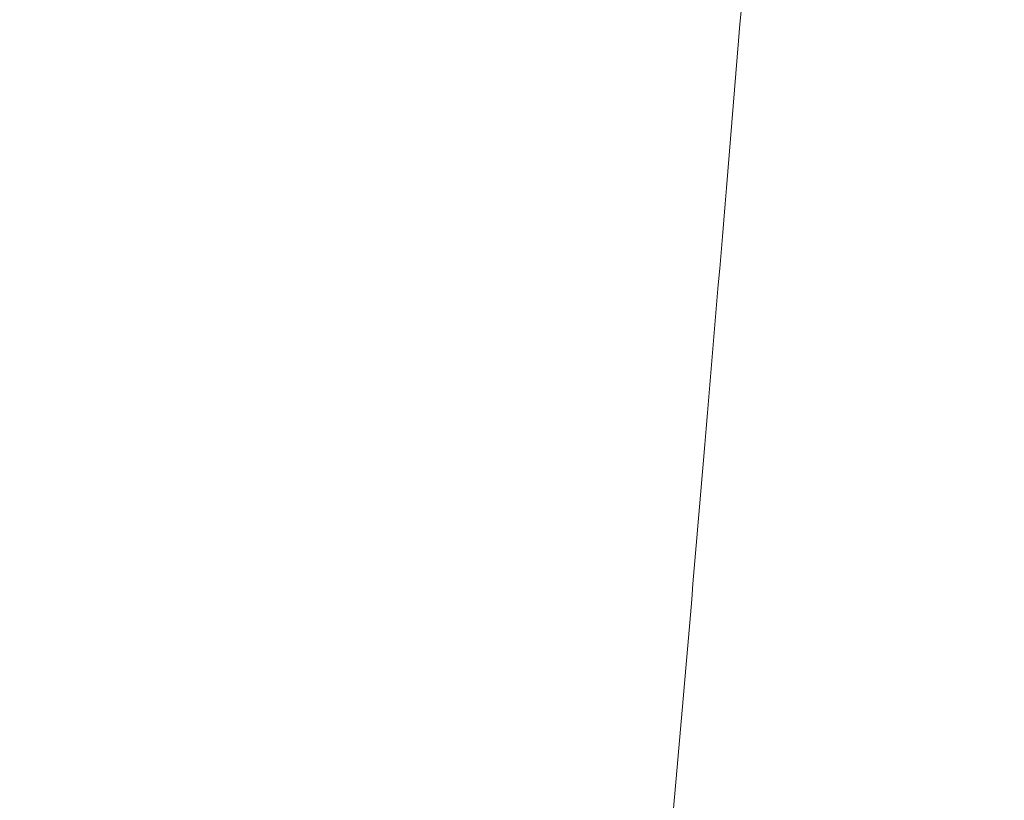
# Model space of a CAD drawing. Header units: inches. Extents: x 1 to 109, y 1 to 85.
# Tile 448 of 656: x 88.40912 to 88.41242, y 24.36927 to 24.37188. Entities that reach past the tile are written whole.
import ezdxf

# ---------------------------------------------------------------- set-up
doc = ezdxf.new("R2010")
doc.units = ezdxf.units.IN
doc.header["$MEASUREMENT"] = 0

msp = doc.modelspace()

# ---------------------------------------------------------------- linework, layer by layer
at = {"color": 7, "linetype": 'Continuous', "lineweight": 15, "ltscale": 5}
for points, knots in [([(88.4120715, 24.4341884), (88.411982, 24.4323244), (88.4118014, 24.4285655), (88.4115159, 24.4229141), (88.4112187, 24.4172427), (88.4109108, 24.4115979), (88.4105947, 24.4060278), (88.410279, 24.4006851), (88.4099665, 24.3956052), (88.4096597, 24.3908153), (88.4093546, 24.3862509), (88.4090537, 24.3819437), (88.408753, 24.377841), (88.4084552, 24.3739864), (88.4081631, 24.3704217), (88.4078832, 24.3672328), (88.4076179, 24.3643985), (88.4073401, 24.3619036), (88.4070553, 24.3597911), (88.4067651, 24.3580627), (88.4064719, 24.3567185), (88.4061721, 24.355744), (88.4058677, 24.3551535), (88.4055549, 24.3549517), (88.4052359, 24.35517), (88.4049135, 24.3558337), (88.4045964, 24.3569277), (88.4042872, 24.358434), (88.4039883, 24.3603286), (88.4037066, 24.3625404), (88.4034434, 24.3650231), (88.403192, 24.3677586), (88.4029262, 24.3708143), (88.4026499, 24.3742055), (88.4023574, 24.3779971), (88.4020504, 24.3821928), (88.4017307, 24.386787), (88.4014068, 24.3916663), (88.4010813, 24.3967923), (88.400757, 24.4021218), (88.4004425, 24.4075054), (88.4001403, 24.4128874), (88.3998517, 24.4182184), (88.3995731, 24.4235658), (88.399305, 24.4288909), (88.399135, 24.4324318), (88.3990507, 24.4341884)], [0, 0, 0, 0, 0.022479, 0.045331, 0.068506, 0.091948, 0.115595, 0.139386, 0.161889, 0.184404, 0.206874, 0.229245, 0.25146, 0.274794, 0.297838, 0.320536, 0.342918, 0.365562, 0.38856, 0.410518, 0.432694, 0.455036, 0.47749, 0.5, 0.523873, 0.547679, 0.571351, 0.594825, 0.618042, 0.640943, 0.662202, 0.683327, 0.704778, 0.726531, 0.74854, 0.772107, 0.795844, 0.819687, 0.843568, 0.86742, 0.891176, 0.913429, 0.935486, 0.957297, 0.978816, 1, 1, 1, 1]), ([(88.4153267, 24.4341884), (88.4152372, 24.4323244), (88.4150566, 24.4285655), (88.4147711, 24.4229141), (88.4144739, 24.4172427), (88.414166, 24.4115979), (88.4138499, 24.4060278), (88.4135342, 24.4006851), (88.4132217, 24.3956052), (88.4129149, 24.3908153), (88.4126098, 24.3862509), (88.4123089, 24.3819437), (88.4120082, 24.377841), (88.4117104, 24.3739864), (88.4114183, 24.3704217), (88.4111384, 24.3672328), (88.4108731, 24.3643985), (88.4105953, 24.3619036), (88.4103105, 24.3597911), (88.4100203, 24.3580627), (88.4097271, 24.3567185), (88.4094273, 24.355744), (88.4091229, 24.3551535), (88.4088101, 24.3549517), (88.4084911, 24.35517), (88.4081687, 24.3558337), (88.4078516, 24.3569277), (88.4075424, 24.358434), (88.4072435, 24.3603286), (88.4069618, 24.3625404), (88.4066986, 24.3650231), (88.4064472, 24.3677586), (88.4061815, 24.3708143), (88.4059051, 24.3742055), (88.4056126, 24.3779971), (88.4053056, 24.3821928), (88.404986, 24.386787), (88.404662, 24.3916663), (88.4043365, 24.3967923), (88.4040122, 24.4021218), (88.4036977, 24.4075054), (88.4033955, 24.4128874), (88.403107, 24.4182184), (88.4028283, 24.4235658), (88.4025602, 24.4288909), (88.4023902, 24.4324318), (88.4023059, 24.4341884)], [0, 0, 0, 0, 0.022479, 0.045331, 0.068506, 0.091948, 0.115595, 0.139386, 0.161889, 0.184404, 0.206874, 0.229245, 0.25146, 0.274794, 0.297838, 0.320536, 0.342918, 0.365562, 0.38856, 0.410518, 0.432694, 0.455036, 0.47749, 0.5, 0.523873, 0.547679, 0.571351, 0.594825, 0.618042, 0.640943, 0.662202, 0.683327, 0.704778, 0.726531, 0.74854, 0.772107, 0.795844, 0.819687, 0.843568, 0.86742, 0.891176, 0.913429, 0.935486, 0.957297, 0.978816, 1, 1, 1, 1]), ([(88.4092248, 24.3553731), (88.409411, 24.3556941), (88.4098476, 24.3564471), (88.4105992, 24.3577428), (88.4115438, 24.3593711), (88.4126815, 24.3613318), (88.4140123, 24.3636244), (88.4155361, 24.3662487), (88.4172529, 24.3692042), (88.4184622, 24.3712842), (88.4190989, 24.3723794)], [0, 0, 0, 0, 0.056611, 0.132786, 0.228517, 0.343791, 0.478594, 0.632909, 0.806717, 1, 1, 1, 1])]:
    msp.add_open_spline(points, degree=3, knots=knots, dxfattribs=at)

doc.saveas('drawing.dxf')
